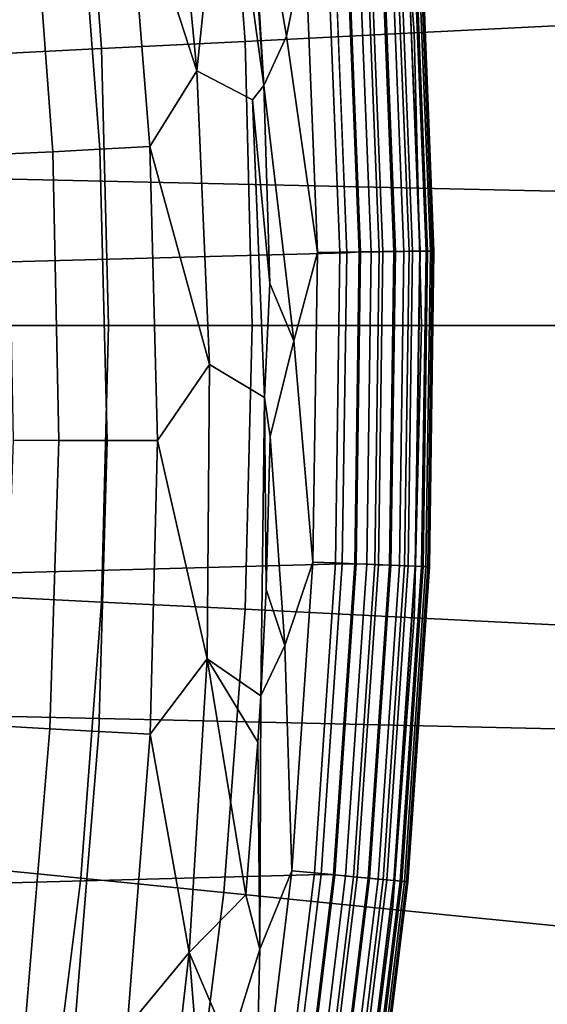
# Model space of a CAD drawing. Header units: metres. Extents: x -28 to 70, y -218 to 28.
# Tile 299 of 463: x 12.55 to 13.76, y -1.56 to 0.7. Entities that reach past the tile are written whole.
import ezdxf

# ---------------------------------------------------------------- set-up
doc = ezdxf.new("R2010")
doc.units = ezdxf.units.M
doc.layers.add('solid_10_261_432_XXX', color=7, linetype='CONTINUOUS')

msp = doc.modelspace()

# ---------------------------------------------------------------- linework, layer by layer
at = {"layer": 'solid_10_261_432_XXX'}
for points in [[(-27.389296, 2.465067, -5), (27.472309, 1.233766, -5), (27.5, 0, -5), (-27.472309, 1.233766, -5)], [(13.204369, 1.592053, 235.5), (-13.27081, 0.880669, 235.5), (-13.298956, 0.166633, 235.5), (13.270817, 0.880566, 235.5)], [(13.900582, 0.693749, 169.000046), (13.848722, 1.385774, 169.000046), (13.403703, 1.341243, 170.460709), (13.453897, 0.671456, 170.460709)], [(13.060086, 1.24944, 225.514542), (13.106853, 1.361862, 225.532532), (13.203383, 0.877677, 225.557358), (13.160669, 0.664128, 225.532532)], [(13.453897, 0.671456, 170.460709), (13.403703, 1.341243, 170.460709), (13.016689, 1.302516, 171.937958), (13.065434, 0.652069, 171.937958)], [(13.065434, 0.652069, 171.937958), (13.016689, 1.302516, 171.937958), (12.688293, 1.269655, 173.429489), (12.735807, 0.635618, 173.429489)], [(12.735807, 0.635618, 173.429489), (12.688293, 1.269655, 173.429489), (12.419029, 1.242711, 174.932922), (12.465535, 0.622129, 174.932922)], [(12.890693, 1.256501, 225.464722), (12.954843, 0.584618, 225.46846), (12.792889, 1.082848, 225.417145)], [(13.018989, 1.198817, 225.503082), (12.954843, 0.584618, 225.46846), (12.890693, 1.256501, 225.464722)], [(13.108157, 0.550883, 225.514542), (13.060086, 1.24944, 225.514542), (13.160669, 0.664128, 225.532532)], [(13.093722, 0.797646, 225.51413), (13.060086, 1.24944, 225.514542), (13.108157, 0.550883, 225.514542)], [(27.472309, -1.233766, -5), (-27.5, 0, -5), (-27.472309, 1.233766, -5), (27.5, 0, -5)], [(12.954843, 0.584618, 225.46846), (13.018989, 1.198817, 225.503082), (13.108157, 0.550883, 225.514542), (13.082194, 0.51785, 225.507523)], [(13.018989, 1.198817, 225.503082), (13.093722, 0.797646, 225.51413), (13.108157, 0.550883, 225.514542)], [(12.68111, 1.070987, 225.358658), (12.732299, 0.40426, 225.360657), (12.623724, 0.398809, 225.291428), (12.574793, 1.060054, 225.290588)], [(12.792889, 1.082848, 225.417145), (12.846471, 0.41036, 225.420135), (12.732299, 0.40426, 225.360657), (12.68111, 1.070987, 225.358658)], [(12.954843, 0.584618, 225.46846), (12.846471, 0.41036, 225.420135), (12.792889, 1.082848, 225.417145)], [(12.574793, 1.060054, 225.290588), (12.623724, 0.398809, 225.291428), (12.521573, 0.394048, 225.212982), (12.474748, 1.050132, 225.21347)], [(13.30243, 0.884261, 225.625946), (13.330721, 0.168599, 225.625946), (13.283169, 0.167998, 225.588638), (13.254978, 0.881107, 225.588638)], [(13.299058, 0.884037, 235.497971), (13.270817, 0.880566, 235.5), (13.298957, 0.166529, 235.5), (13.327345, 0.168556, 235.497971)], [(13.355255, 0.168909, 235.491913), (13.326909, 0.885889, 235.491913), (13.299058, 0.884037, 235.497971), (13.327345, 0.168556, 235.497971)], [(13.345044, 0.887094, 225.668716), (13.373426, 0.169139, 225.668716), (13.330721, 0.168599, 225.625946), (13.30243, 0.884261, 225.625946)], [(13.326909, 0.885889, 235.491913), (13.355255, 0.168909, 235.491913), (13.382017, 0.169248, 235.481918), (13.353614, 0.887664, 235.481918)], [(13.382198, 0.889564, 225.716309), (13.41066, 0.16961, 225.716309), (13.373426, 0.169139, 225.668716), (13.345044, 0.887094, 225.668716)], [(13.353614, 0.887664, 235.481918), (13.382017, 0.169248, 235.481918), (13.407084, 0.169565, 235.468231), (13.378628, 0.889327, 235.468231)], [(13.378628, 0.889327, 235.468231), (13.407084, 0.169565, 235.468231), (13.429945, 0.169854, 235.451111), (13.401441, 0.890843, 235.451111)], [(13.41335, 0.891635, 225.768066), (13.441877, 0.170005, 225.768066), (13.41066, 0.16961, 225.716309), (13.382198, 0.889564, 225.716309)], [(13.401441, 0.890843, 235.451111), (13.429945, 0.169854, 235.451111), (13.450133, 0.170109, 235.430908), (13.421587, 0.892182, 235.430908)], [(13.438044, 0.893276, 225.823212), (13.466623, 0.170318, 225.823212), (13.441877, 0.170005, 225.768066), (13.41335, 0.891635, 225.768066)], [(13.421587, 0.892182, 235.430908), (13.450133, 0.170109, 235.430908), (13.467237, 0.170326, 235.408035), (13.438655, 0.893317, 235.408035)], [(13.455918, 0.894464, 225.880936), (13.484537, 0.170544, 225.880936), (13.466623, 0.170318, 225.823212), (13.438044, 0.893276, 225.823212)], [(13.438655, 0.893317, 235.408035), (13.467237, 0.170326, 235.408035), (13.480909, 0.170498, 235.38295), (13.452298, 0.894224, 235.38295)], [(13.452298, 0.894224, 235.38295), (13.480909, 0.170498, 235.38295), (13.49087, 0.170624, 235.356171), (13.462237, 0.894884, 235.356186)], [(13.466714, 0.895182, 225.940384), (13.495355, 0.170681, 225.940384), (13.484537, 0.170544, 225.880936), (13.455918, 0.894464, 225.880936)], [(13.462237, 0.894884, 235.356186), (13.49087, 0.170624, 235.356171), (13.496914, 0.170701, 235.328262), (13.468269, 0.895285, 235.328262)], [(13.495355, 0.170681, 225.940384), (13.466714, 0.895182, 225.940384), (13.470272, 0.895418, 226), (13.49892, 0.170726, 226)], [(13.468269, 0.895285, 235.328262), (13.496914, 0.170701, 235.328262), (13.49892, 0.170726, 235.300003), (13.470272, 0.895418, 235.300003)], [(13.470272, 0.895418, 235.300003), (13.49892, 0.170726, 235.300003), (13.49892, 0.170726, 226), (13.470272, 0.895418, 226)], [(13.270817, 0.880566, 235.5), (-13.298956, 0.166633, 235.5), (-13.288713, -0.547833, 235.5), (13.298957, 0.166529, 235.5)], [(13.160669, 0.664128, 225.532532), (13.203383, 0.877677, 225.557358), (13.231463, 0.167343, 225.557358)], [(13.254978, 0.881107, 225.588638), (13.283169, 0.167998, 225.588638), (13.231463, 0.167343, 225.557358), (13.203383, 0.877677, 225.557358)], [(13.917884, 0, 169.000046), (13.900582, 0.693749, 169.000046), (13.453897, 0.671456, 170.460709), (13.470641, 0, 170.460709)], [(13.470641, 0, 170.460709), (13.453897, 0.671456, 170.460709), (13.065434, 0.652069, 171.937958), (13.081696, 0, 171.937958)], [(13.108157, 0.550883, 225.514542), (13.160669, 0.664128, 225.532532), (13.231463, 0.167343, 225.557358), (13.177367, -0.035479, 225.532532)], [(12.751658, 0, 173.429489), (12.735807, 0.635618, 173.429489), (12.465535, 0.622129, 174.932922), (12.48105, 0, 174.932922)], [(13.081696, 0, 171.937958), (13.065434, 0.652069, 171.937958), (12.735807, 0.635618, 173.429489), (12.751658, 0, 173.429489)], [(12.954843, 0.584618, 225.46846), (12.984005, -0.089991, 225.472427), (12.846471, 0.41036, 225.420135)], [(13.109813, -0.165901, 225.512161), (12.984005, -0.089991, 225.472427), (12.954843, 0.584618, 225.46846), (13.082194, 0.51785, 225.507523)], [(13.082194, 0.51785, 225.507523), (13.108157, 0.550883, 225.514542), (13.122533, 0.095793, 225.515335)], [(13.122533, 0.095793, 225.515335), (13.108157, 0.550883, 225.514542), (13.177367, -0.035479, 225.532532)], [(13.082194, 0.51785, 225.507523), (13.122533, 0.095793, 225.515335), (13.109813, -0.165901, 225.512161)], [(12.846471, 0.41036, 225.420135), (12.864733, -0.264211, 225.423355), (12.748465, -0.26433, 225.362854), (12.732299, 0.40426, 225.360657)], [(12.984005, -0.089991, 225.472427), (12.864733, -0.264211, 225.423355), (12.846471, 0.41036, 225.420135)], [(12.623724, 0.398809, 225.291428), (12.637915, -0.264092, 225.292465), (12.533925, -0.263498, 225.212692), (12.521573, 0.394048, 225.212982)], [(12.732299, 0.40426, 225.360657), (12.748465, -0.26433, 225.362854), (12.637915, -0.264092, 225.292465), (12.623724, 0.398809, 225.291428)], [(13.298957, 0.166529, 235.5), (-13.288713, -0.547833, 235.5), (-13.240109, -1.26075, 235.5), (13.288708, -0.547936, 235.5)], [(13.177367, -0.035479, 225.532532), (13.231463, 0.167343, 225.557358), (13.221356, -0.543474, 225.557358)], [(13.283169, 0.167998, 225.588638), (13.273023, -0.545597, 225.588638), (13.221356, -0.543474, 225.557358), (13.231463, 0.167343, 225.557358)], [(13.330721, 0.168599, 225.625946), (13.320539, -0.54755, 225.625946), (13.273023, -0.545597, 225.588638), (13.283169, 0.167998, 225.588638)], [(13.327345, 0.168556, 235.497971), (13.298957, 0.166529, 235.5), (13.288708, -0.547936, 235.5), (13.317167, -0.547412, 235.497971)], [(13.345057, -0.548558, 235.491898), (13.355255, 0.168909, 235.491913), (13.327345, 0.168556, 235.497971), (13.317167, -0.547412, 235.497971)], [(13.373426, 0.169139, 225.668716), (13.363211, -0.549304, 225.668716), (13.320539, -0.54755, 225.625946), (13.330721, 0.168599, 225.625946)], [(13.355255, 0.168909, 235.491913), (13.345057, -0.548558, 235.491898), (13.371798, -0.549657, 235.481918), (13.382017, 0.169248, 235.481918)], [(13.41066, 0.16961, 225.716309), (13.400415, -0.550833, 225.716309), (13.363211, -0.549304, 225.668716), (13.373426, 0.169139, 225.668716)], [(13.382017, 0.169248, 235.481918), (13.371798, -0.549657, 235.481918), (13.396845, -0.550687, 235.468231), (13.407084, 0.169565, 235.468231)], [(13.407084, 0.169565, 235.468231), (13.396845, -0.550687, 235.468231), (13.419688, -0.551626, 235.451111), (13.429945, 0.169854, 235.451111)], [(13.441877, 0.170005, 225.768066), (13.43161, -0.552116, 225.768066), (13.400415, -0.550833, 225.716309), (13.41066, 0.16961, 225.716309)], [(13.429945, 0.169854, 235.451111), (13.419688, -0.551626, 235.451111), (13.439861, -0.552455, 235.430908), (13.450133, 0.170109, 235.430908)], [(13.466623, 0.170318, 225.823212), (13.456337, -0.553132, 225.823212), (13.43161, -0.552116, 225.768066), (13.441877, 0.170005, 225.768066)], [(13.450133, 0.170109, 235.430908), (13.439861, -0.552455, 235.430908), (13.456952, -0.553157, 235.40802), (13.467237, 0.170326, 235.408035)], [(13.484537, 0.170544, 225.880936), (13.474236, -0.553868, 225.880936), (13.456337, -0.553132, 225.823212), (13.466623, 0.170318, 225.823212)], [(13.467237, 0.170326, 235.408035), (13.456952, -0.553157, 235.40802), (13.470613, -0.553719, 235.38295), (13.480909, 0.170498, 235.38295)], [(13.480909, 0.170498, 235.38295), (13.470613, -0.553719, 235.38295), (13.480565, -0.554128, 235.356171), (13.49087, 0.170624, 235.356171)], [(13.495355, 0.170681, 225.940384), (13.485046, -0.554312, 225.940384), (13.474236, -0.553868, 225.880936), (13.484537, 0.170544, 225.880936)], [(13.49087, 0.170624, 235.356171), (13.480565, -0.554128, 235.356171), (13.486605, -0.554376, 235.328262), (13.496914, 0.170701, 235.328262)], [(13.485046, -0.554312, 225.940384), (13.495355, 0.170681, 225.940384), (13.49892, 0.170726, 226), (13.488609, -0.554459, 226)], [(13.496914, 0.170701, 235.328262), (13.486605, -0.554376, 235.328262), (13.488609, -0.554459, 235.300003), (13.49892, 0.170726, 235.300003)], [(13.49892, 0.170726, 235.300003), (13.488609, -0.554459, 235.300003), (13.488609, -0.554459, 226), (13.49892, 0.170726, 226)], [(13.109813, -0.165901, 225.512161), (13.122533, 0.095793, 225.515335), (13.177367, -0.035479, 225.532532), (13.122795, -0.255486, 225.515945)], [(27.389296, -2.465067, -5), (-27.472309, -1.233766, -5), (-27.5, 0, -5), (27.472309, -1.233766, -5)], [(12.735807, -0.635618, 173.429489), (12.751658, 0, 173.429489), (12.48105, 0, 174.932922), (12.465535, -0.622129, 174.932922)], [(13.065434, -0.652069, 171.937958), (13.081696, 0, 171.937958), (12.751658, 0, 173.429489), (12.735807, -0.635618, 173.429489)], [(13.453897, -0.671456, 170.460709), (13.470641, 0, 170.460709), (13.081696, 0, 171.937958), (13.065434, -0.652069, 171.937958)], [(13.900582, -0.693749, 169.000046), (13.917884, 0, 169.000046), (13.470641, 0, 170.460709), (13.453897, -0.671456, 170.460709)], [(13.122795, -0.255486, 225.515945), (13.177367, -0.035479, 225.532532), (13.221356, -0.543474, 225.557358), (13.156902, -0.734986, 225.532532)], [(12.984005, -0.089991, 225.472427), (12.978058, -0.76551, 225.476578), (12.864733, -0.264211, 225.423355)], [(12.984005, -0.089991, 225.472427), (13.109813, -0.165901, 225.512161), (13.1017, -0.850571, 225.516998), (12.978058, -0.76551, 225.476578)], [(13.109813, -0.165901, 225.512161), (13.113626, -0.606664, 225.516571), (13.1017, -0.850571, 225.516998)], [(13.109813, -0.165901, 225.512161), (13.122795, -0.255486, 225.515945), (13.113626, -0.606664, 225.516571)], [(12.637915, -0.264092, 225.292465), (12.617329, -0.926831, 225.293686), (12.511786, -0.920704, 225.212601), (12.533925, -0.263498, 225.212692)], [(12.748465, -0.26433, 225.362854), (12.72955, -0.932951, 225.365265), (12.617329, -0.926831, 225.293686), (12.637915, -0.264092, 225.292465)], [(12.864733, -0.264211, 225.423355), (12.847596, -0.939017, 225.426758), (12.72955, -0.932951, 225.365265), (12.748465, -0.26433, 225.362854)], [(12.978058, -0.76551, 225.476578), (12.847596, -0.939017, 225.426758), (12.864733, -0.264211, 225.423355)], [(13.113626, -0.606664, 225.516571), (13.122795, -0.255486, 225.515945), (13.156902, -0.734986, 225.532532)], [(13.288708, -0.547936, 235.5), (-13.240109, -1.26075, 235.5), (-13.153289, -1.970026, 235.5), (13.2401, -1.260852, 235.5)], [(13.156902, -0.734986, 225.532532), (13.221356, -0.543474, 225.557358), (13.173091, -1.252722, 225.557358)], [(13.273023, -0.545597, 225.588638), (13.224568, -1.257617, 225.588638), (13.173091, -1.252722, 225.557358), (13.221356, -0.543474, 225.557358)], [(13.320539, -0.54755, 225.625946), (13.271911, -1.262119, 225.625946), (13.224568, -1.257617, 225.588638), (13.273023, -0.545597, 225.588638)], [(13.317167, -0.547412, 235.497971), (13.288708, -0.547936, 235.5), (13.2401, -1.260852, 235.5), (13.268555, -1.2618, 235.497971)], [(13.296342, -1.264442, 235.491898), (13.345057, -0.548558, 235.491898), (13.317167, -0.547412, 235.497971), (13.268555, -1.2618, 235.497971)], [(13.363211, -0.549304, 225.668716), (13.314427, -1.266162, 225.668716), (13.271911, -1.262119, 225.625946), (13.320539, -0.54755, 225.625946)], [(13.345057, -0.548558, 235.491898), (13.296342, -1.264442, 235.491898), (13.322985, -1.266976, 235.481918), (13.371798, -0.549657, 235.481918)], [(13.400415, -0.550833, 225.716309), (13.351496, -1.269687, 225.716309), (13.314427, -1.266162, 225.668716), (13.363211, -0.549304, 225.668716)], [(13.371798, -0.549657, 235.481918), (13.322985, -1.266976, 235.481918), (13.34794, -1.269349, 235.468231), (13.396845, -0.550687, 235.468231)], [(13.396845, -0.550687, 235.468231), (13.34794, -1.269349, 235.468231), (13.3707, -1.271513, 235.451111), (13.419688, -0.551626, 235.451111)], [(13.43161, -0.552116, 225.768066), (13.382576, -1.272643, 225.768066), (13.351496, -1.269687, 225.716309), (13.400415, -0.550833, 225.716309)], [(13.419688, -0.551626, 235.451111), (13.3707, -1.271513, 235.451111), (13.3908, -1.273425, 235.430893), (13.439861, -0.552455, 235.430908)], [(13.456337, -0.553132, 225.823212), (13.407213, -1.274986, 225.823212), (13.382576, -1.272643, 225.768066), (13.43161, -0.552116, 225.768066)], [(13.439861, -0.552455, 235.430908), (13.3908, -1.273425, 235.430893), (13.407827, -1.275044, 235.40802), (13.456952, -0.553157, 235.40802)], [(13.474236, -0.553868, 225.880936), (13.425048, -1.276682, 225.880936), (13.407213, -1.274986, 225.823212), (13.456337, -0.553132, 225.823212)], [(13.456952, -0.553157, 235.40802), (13.407827, -1.275044, 235.40802), (13.421438, -1.276338, 235.38295), (13.470613, -0.553719, 235.38295)], [(13.470613, -0.553719, 235.38295), (13.421438, -1.276338, 235.38295), (13.431354, -1.277281, 235.356171), (13.480565, -0.554128, 235.356171)], [(13.485046, -0.554312, 225.940384), (13.435818, -1.277706, 225.940384), (13.425048, -1.276682, 225.880936), (13.474236, -0.553868, 225.880936)], [(13.480565, -0.554128, 235.356171), (13.431354, -1.277281, 235.356171), (13.437371, -1.277853, 235.328262), (13.486605, -0.554376, 235.328262)], [(13.435818, -1.277706, 225.940384), (13.485046, -0.554312, 225.940384), (13.488609, -0.554459, 226), (13.439367, -1.278044, 226)], [(13.486605, -0.554376, 235.328262), (13.437371, -1.277853, 235.328262), (13.439367, -1.278044, 235.300003), (13.488609, -0.554459, 235.300003)], [(13.488609, -0.554459, 235.300003), (13.439367, -1.278044, 235.300003), (13.439367, -1.278044, 226), (13.488609, -0.554459, 226)], [(13.1017, -0.850571, 225.516998), (13.113626, -0.606664, 225.516571), (13.156902, -0.734986, 225.532532)], [(12.688293, -1.269655, 173.429489), (12.735807, -0.635618, 173.429489), (12.465535, -0.622129, 174.932922), (12.419029, -1.242711, 174.932922)], [(13.016689, -1.302516, 171.937958), (13.065434, -0.652069, 171.937958), (12.735807, -0.635618, 173.429489), (12.688293, -1.269655, 173.429489)], [(13.403703, -1.341243, 170.460709), (13.453897, -0.671456, 170.460709), (13.065434, -0.652069, 171.937958), (13.016689, -1.302516, 171.937958)], [(13.848722, -1.385774, 169.000046), (13.900582, -0.693749, 169.000046), (13.453897, -0.671456, 170.460709), (13.403703, -1.341243, 170.460709)], [(13.1017, -0.850571, 225.516998), (13.156902, -0.734986, 225.532532), (13.173091, -1.252722, 225.557358), (13.09933, -1.43242, 225.532532)], [(12.978058, -0.76551, 225.476578), (12.936975, -1.440118, 225.480896), (12.847596, -0.939017, 225.426758)], [(12.978058, -0.76551, 225.476578), (13.067022, -1.307724, 225.517822), (12.936975, -1.440118, 225.480896)], [(12.978058, -0.76551, 225.476578), (13.1017, -0.850571, 225.516998), (13.095032, -0.957494, 225.517197)], [(12.978058, -0.76551, 225.476578), (13.095032, -0.957494, 225.517197), (13.067022, -1.307724, 225.517822)], [(13.095032, -0.957494, 225.517197), (13.1017, -0.850571, 225.516998), (13.09933, -1.43242, 225.532532)], [(12.617329, -0.926831, 225.293686), (12.562026, -1.587592, 225.295105), (12.455234, -1.575768, 225.212692), (12.511786, -0.920704, 225.212601)], [(12.72955, -0.932951, 225.365265), (12.675597, -1.599769, 225.367844), (12.562026, -1.587592, 225.295105), (12.617329, -0.926831, 225.293686)], [(12.847596, -0.939017, 225.426758), (12.79508, -1.612206, 225.430328), (12.675597, -1.599769, 225.367844), (12.72955, -0.932951, 225.365265)], [(12.936975, -1.440118, 225.480896), (12.79508, -1.612206, 225.430328), (12.847596, -0.939017, 225.426758)], [(13.067022, -1.307724, 225.517822), (13.095032, -0.957494, 225.517197), (13.09933, -1.43242, 225.532532)], [(27.251122, -3.691395, -5), (-27.389296, -2.465067, -5), (-27.472309, -1.233766, -5), (27.389296, -2.465067, -5)], [(12.609233, -1.900536, 173.429489), (12.688293, -1.269655, 173.429489), (12.419029, -1.242711, 174.932922), (12.341647, -1.860204, 174.932922)], [(13.2401, -1.260852, 235.5), (-13.153289, -1.970026, 235.5), (-13.028501, -2.673606, 235.5), (13.153274, -1.970128, 235.5)], [(13.09933, -1.43242, 225.532532), (13.173091, -1.252722, 225.557358), (13.086805, -1.958355, 225.557358)], [(13.224568, -1.257617, 225.588638), (13.137946, -1.966007, 225.588638), (13.086805, -1.958355, 225.557358), (13.173091, -1.252722, 225.557358)], [(13.271911, -1.262119, 225.625946), (13.184978, -1.973045, 225.625946), (13.137946, -1.966007, 225.588638), (13.224568, -1.257617, 225.588638)], [(13.268555, -1.2618, 235.497971), (13.2401, -1.260852, 235.5), (13.153274, -1.970128, 235.5), (13.181646, -1.972546, 235.497971)], [(13.209251, -1.976677, 235.491898), (13.296342, -1.264442, 235.491898), (13.268555, -1.2618, 235.497971), (13.181646, -1.972546, 235.497971)], [(13.314427, -1.266162, 225.668716), (13.227216, -1.979365, 225.668716), (13.184978, -1.973045, 225.625946), (13.271911, -1.262119, 225.625946)], [(13.296342, -1.264442, 235.491898), (13.209251, -1.976677, 235.491898), (13.235721, -1.980638, 235.481918), (13.322985, -1.266976, 235.481918)], [(13.351496, -1.269687, 225.716309), (13.264043, -1.984876, 225.716309), (13.227216, -1.979365, 225.668716), (13.314427, -1.266162, 225.668716)], [(12.935584, -1.949726, 171.937958), (13.016689, -1.302516, 171.937958), (12.688293, -1.269655, 173.429489), (12.609233, -1.900536, 173.429489)], [(13.322985, -1.266976, 235.481918), (13.235721, -1.980638, 235.481918), (13.260512, -1.984348, 235.468231), (13.34794, -1.269349, 235.468231)], [(13.34794, -1.269349, 235.468231), (13.260512, -1.984348, 235.468231), (13.283123, -1.987731, 235.451111), (13.3707, -1.271513, 235.451111)], [(13.382576, -1.272643, 225.768066), (13.294919, -1.989497, 225.768066), (13.264043, -1.984876, 225.716309), (13.351496, -1.269687, 225.716309)], [(13.3707, -1.271513, 235.451111), (13.283123, -1.987731, 235.451111), (13.30309, -1.990719, 235.430893), (13.3908, -1.273425, 235.430893)], [(13.407213, -1.274986, 225.823212), (13.319395, -1.993159, 225.823212), (13.294919, -1.989497, 225.768066), (13.382576, -1.272643, 225.768066)], [(13.3908, -1.273425, 235.430893), (13.30309, -1.990719, 235.430893), (13.320006, -1.993251, 235.40802), (13.407827, -1.275044, 235.40802)], [(13.425048, -1.276682, 225.880936), (13.337112, -1.995811, 225.880936), (13.319395, -1.993159, 225.823212), (13.407213, -1.274986, 225.823212)], [(13.407827, -1.275044, 235.40802), (13.320006, -1.993251, 235.40802), (13.333528, -1.995274, 235.382935), (13.421438, -1.276338, 235.38295)], [(13.421438, -1.276338, 235.38295), (13.333528, -1.995274, 235.382935), (13.343377, -1.996748, 235.356171), (13.431354, -1.277281, 235.356171)], [(13.435818, -1.277706, 225.940384), (13.347812, -1.997412, 225.940384), (13.337112, -1.995811, 225.880936), (13.425048, -1.276682, 225.880936)], [(13.431354, -1.277281, 235.356171), (13.343377, -1.996748, 235.356171), (13.349355, -1.997643, 235.328247), (13.437371, -1.277853, 235.328262)], [(13.347812, -1.997412, 225.940384), (13.435818, -1.277706, 225.940384), (13.439367, -1.278044, 226), (13.351338, -1.99794, 226)], [(13.437371, -1.277853, 235.328262), (13.349355, -1.997643, 235.328247), (13.351338, -1.99794, 235.300003), (13.439367, -1.278044, 235.300003)], [(13.439367, -1.278044, 235.300003), (13.351338, -1.99794, 235.300003), (13.351338, -1.99794, 226), (13.439367, -1.278044, 226)], [(13.320186, -2.007695, 170.460709), (13.403703, -1.341243, 170.460709), (13.016689, -1.302516, 171.937958), (12.935584, -1.949726, 171.937958)], [(12.936975, -1.440118, 225.480896), (13.067022, -1.307724, 225.517822), (13.09933, -1.43242, 225.532532), (13.029618, -1.657104, 225.518448)], [(13.762432, -2.074353, 169.000046), (13.848722, -1.385774, 169.000046), (13.403703, -1.341243, 170.460709), (13.320186, -2.007695, 170.460709)], [(12.936975, -1.440118, 225.480896), (12.860824, -2.111989, 225.485397), (12.79508, -1.612206, 225.430328)], [(12.936975, -1.440118, 225.480896), (12.982845, -2.005384, 225.519089), (12.860824, -2.111989, 225.485397)], [(12.936975, -1.440118, 225.480896), (13.029618, -1.657104, 225.518448), (12.982845, -2.005384, 225.519089)], [(13.029618, -1.657104, 225.518448), (13.09933, -1.43242, 225.532532), (13.086805, -1.958355, 225.557358), (13.004814, -2.125814, 225.532532)]]:
    msp.add_3dface(points, dxfattribs=at)

doc.saveas('drawing.dxf')
